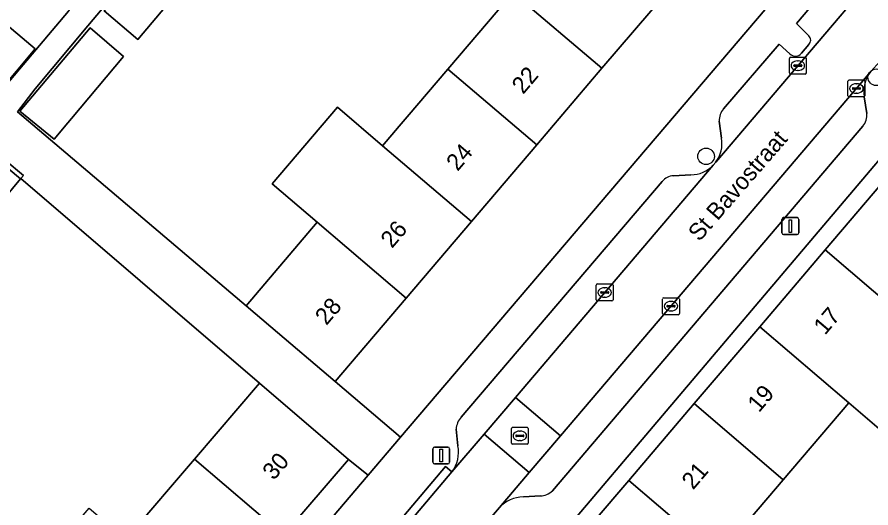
# Model space of a CAD drawing. Extents: x 162523 to 163266, y 381230 to 382050.
# Drawn here: x 163038.7 to 163089.1, y 381642.5 to 381671.5 of the extents above; entities that cross this region are included whole.
import ezdxf

# ---------------------------------------------------------------- set-up
doc = ezdxf.new("R2010")
doc.units = 0
for name, color, linetype in [('IMGEO_Boom', 7, 'Continuous'), ('IMGEO_Erf', 7, 'Continuous'), ('IMGEO_Kolk', 7, 'Continuous'), ('IMGEO_Lichtmast', 7, 'Continuous'), ('IMGEO_Openbare_ruimte_label', 7, 'Continuous'), ('IMGEO_Pand', 7, 'Continuous'), ('IMGEO_Pand_nummerreeks', 7, 'Continuous'), ('IMGEO_Parkeervlak_open', 7, 'Continuous'), ('IMGEO_Rijbaan_lokaal_open', 7, 'Continuous'), ('IMGEO_Rioolput', 7, 'Continuous'), ('IMGEO_Voetpad_open', 7, 'Continuous')]:
    doc.layers.add(name, color=color, linetype=linetype)

msp = doc.modelspace()

# ---------------------------------------------------------------- linework, layer by layer
at = {"layer": 'IMGEO_Boom'}
for centre in [(163089.383, 381667.956), (163079.338, 381663.284)]:
    msp.add_circle(centre, 0.489, dxfattribs=at)
at = {"layer": 'IMGEO_Erf'}
for points in [[(163010.563, 381654.46), (163017.971, 381648.209), (163021.742, 381652.652), (163023.909, 381650.812), (163041.702, 381671.863), (163057.046, 381690.086), (163090.925, 381730.297)], [(163046.668, 381675.531), (163042.851, 381670.984), (163039.733, 381667.269), (163038.689, 381665.919), (163052.189, 381654.456), (163056.39, 381659.391), (163053.732, 381661.658), (163057.582, 381666.181), (163060.24, 381663.914), (163061.219, 381665.064), (163061.694, 381665.622), (163064.09, 381668.438), (163067.641, 381672.609)], [(163089.698, 381647.073), (163087.762, 381648.728), (163083.897, 381644.191), (163080.032, 381639.654), (163082.275, 381637.738), (163078.17, 381632.92), (163085.134, 381627.341), (163087.104, 381625.645), (163091.08, 381630.179)]]:
    msp.add_lwpolyline(points, dxfattribs=at)
for points in [[(163115.395, 381710.308), (163111.562, 381713.566), (163107.84, 381709.193), (163103.99, 381704.67), (163100.14, 381700.146), (163096.29, 381695.623), (163092.44, 381691.1), (163088.59, 381686.576), (163084.74, 381682.054), (163080.89, 381677.53), (163077.04, 381673.007), (163073.19, 381668.483), (163069.34, 381663.96), (163065.49, 381659.437), (163061.64, 381654.913), (163057.443, 381649.983), (163061.302, 381646.699), (163083.389, 381672.655)], [(163048.77, 381673.736), (163045.792, 381670.187), (163043.812, 381671.877), (163046.791, 381675.426), (163049.762, 381678.966), (163051.741, 381677.276)], [(163031.389, 381672.168), (163033.612, 381674.804), (163039.484, 381669.85), (163039.735, 381669.638), (163037.512, 381667.002), (163037.392, 381667.104), (163031.694, 381671.91), (163031.442, 381672.123)], [(163044.954, 381669.188), (163041.879, 381665.525), (163041.668, 381665.273), (163040.859, 381664.309), (163038.838, 381665.951), (163042.974, 381670.879)], [(163082.504, 381653.225), (163086.368, 381657.761), (163090.233, 381662.298), (163094.086, 381666.82), (163093.302, 381667.488), (163069.973, 381639.961), (163070.687, 381639.356), (163074.773, 381644.152), (163078.638, 381648.688)], [(163052.984, 381649.884), (163038.896, 381661.976), (163039.043, 381662.152), (163036.865, 381663.973), (163032.907, 381659.241), (163029.084, 381654.669), (163026.979, 381652.153), (163027.1, 381652.052), (163028.379, 381653.56), (163030.41, 381651.829), (163029.157, 381650.331), (163027.372, 381648.229), (163023.415, 381643.568), (163037.297, 381631.564), (163041.391, 381636.346), (163039.229, 381638.189), (163042.925, 381642.504), (163045.087, 381640.661), (163045.268, 381640.873), (163049.144, 381645.4)], [(163032.087, 381653.834), (163030.07, 381655.553), (163033.076, 381659.097), (163036.896, 381663.599), (163038.872, 381661.948), (163035.068, 381657.399)], [(163059.389, 381644.452), (163058.232, 381645.389), (163054.403, 381640.917), (163050.527, 381636.39), (163046.65, 381631.863), (163042.545, 381627.069), (163043.741, 381626.048)]]:
    msp.add_lwpolyline(points, close=True, dxfattribs=at)
at = {"layer": 'IMGEO_Kolk'}
for p, q in [((163084.254, 381668.217), (163084.254, 381669.069)), ((163084.329, 381669.143), (163085.181, 381669.143)), ((163084.556, 381668.686), (163084.954, 381668.686)), ((163084.742, 381668.923), (163084.767, 381668.923)), ((163085.255, 381669.069), (163085.255, 381668.217)), ((163084.513, 381668.637), (163084.513, 381668.649)), ((163084.951, 381668.6), (163084.553, 381668.6)), ((163084.765, 381668.363), (163084.74, 381668.363)), ((163084.997, 381668.649), (163084.997, 381668.637)), ((163085.181, 381668.143), (163084.329, 381668.143)), ((163087.712, 381666.868), (163087.712, 381667.72)), ((163087.787, 381667.794), (163088.639, 381667.794)), ((163088.713, 381667.72), (163088.713, 381666.868)), ((163087.971, 381667.288), (163087.971, 381667.3)), ((163088.409, 381667.251), (163088.011, 381667.251)), ((163088.014, 381667.337), (163088.412, 381667.337)), ((163088.2, 381667.574), (163088.225, 381667.574)), ((163088.455, 381667.3), (163088.455, 381667.288)), ((163088.639, 381666.794), (163087.787, 381666.794)), ((163088.223, 381667.014), (163088.198, 381667.014)), ((163072.855, 381654.821), (163072.855, 381655.673)), ((163072.93, 381655.747), (163073.782, 381655.747)), ((163073.856, 381655.673), (163073.856, 381654.821)), ((163073.114, 381655.241), (163073.114, 381655.253)), ((163073.552, 381655.204), (163073.154, 381655.204)), ((163073.157, 381655.29), (163073.555, 381655.29)), ((163073.343, 381655.527), (163073.368, 381655.527)), ((163073.598, 381655.253), (163073.598, 381655.241)), ((163073.782, 381654.747), (163072.93, 381654.747)), ((163073.366, 381654.967), (163073.341, 381654.967)), ((163076.765, 381654.009), (163076.765, 381654.861)), ((163076.84, 381654.935), (163077.692, 381654.935)), ((163077.253, 381654.715), (163077.278, 381654.715)), ((163077.766, 381654.861), (163077.766, 381654.009)), ((163077.024, 381654.429), (163077.024, 381654.441)), ((163077.462, 381654.392), (163077.064, 381654.392)), ((163077.067, 381654.478), (163077.465, 381654.478)), ((163077.276, 381654.155), (163077.251, 381654.155)), ((163077.508, 381654.441), (163077.508, 381654.429)), ((163077.692, 381653.935), (163076.84, 381653.935))]:
    msp.add_line(p, q, dxfattribs=at)
for points in [[(163084.254, 381668.217), (163084.254, 381669.069)], [(163084.329, 381669.143), (163085.181, 381669.143)], [(163085.255, 381669.069), (163085.255, 381668.217)], [(163085.181, 381668.143), (163084.329, 381668.143)], [(163087.712, 381666.868), (163087.712, 381667.72)], [(163087.787, 381667.794), (163088.639, 381667.794)], [(163088.713, 381667.72), (163088.713, 381666.868)], [(163088.639, 381666.794), (163087.787, 381666.794)], [(163072.855, 381654.821), (163072.855, 381655.673)], [(163072.93, 381655.747), (163073.782, 381655.747)], [(163073.856, 381655.673), (163073.856, 381654.821)], [(163073.782, 381654.747), (163072.93, 381654.747)], [(163076.765, 381654.009), (163076.765, 381654.861)], [(163076.84, 381654.935), (163077.692, 381654.935)], [(163077.766, 381654.861), (163077.766, 381654.009)], [(163077.692, 381653.935), (163076.84, 381653.935)]]:
    msp.add_lwpolyline(points, dxfattribs=at)
for centre, radius, start, end in [((163084.331, 381669.067), 0.0765, 91.552, 178.448), ((163084.331, 381669.067), 0.0765, 91.552, 178.448), ((163084.553, 381668.646), 0.0403, 85.8775, 175.7526), ((163084.958, 381668.648), 0.0386, 1.7309, 96.639), ((163085.179, 381669.067), 0.0765, 1.552, 88.448), ((163085.179, 381669.067), 0.0765, 1.552, 88.448), ((163084.331, 381668.219), 0.0765, 181.552, 268.448), ((163084.331, 381668.219), 0.0765, 181.552, 268.448), ((163084.55, 381668.636), 0.0366, 178.938, 274.7102), ((163084.954, 381668.643), 0.043, 264.8664, 352.4533), ((163085.179, 381668.219), 0.0765, 271.552, 358.448), ((163085.179, 381668.219), 0.0765, 271.552, 358.448), ((163087.789, 381667.718), 0.0765, 91.552, 178.448), ((163087.789, 381667.718), 0.0765, 91.552, 178.448), ((163088.637, 381667.718), 0.0765, 1.552, 88.448), ((163088.637, 381667.718), 0.0765, 1.552, 88.448), ((163088.011, 381667.297), 0.0403, 85.8775, 175.7526), ((163088.008, 381667.287), 0.0366, 178.938, 274.7102), ((163088.412, 381667.294), 0.043, 264.8664, 352.4533), ((163088.416, 381667.299), 0.0386, 1.7309, 96.639), ((163087.789, 381666.87), 0.0765, 181.552, 268.448), ((163087.789, 381666.87), 0.0765, 181.552, 268.448), ((163088.637, 381666.87), 0.0765, 271.552, 358.448), ((163088.637, 381666.87), 0.0765, 271.552, 358.448), ((163072.932, 381655.671), 0.0765, 91.552, 178.448), ((163072.932, 381655.671), 0.0765, 91.552, 178.448), ((163073.78, 381655.671), 0.0765, 1.552, 88.448), ((163073.78, 381655.671), 0.0765, 1.552, 88.448), ((163073.154, 381655.25), 0.0403, 85.8775, 175.7526), ((163073.151, 381655.24), 0.0366, 178.938, 274.7102), ((163073.555, 381655.247), 0.043, 264.8664, 352.4533), ((163073.559, 381655.252), 0.0386, 1.7309, 96.639), ((163072.932, 381654.823), 0.0765, 181.552, 268.448), ((163072.932, 381654.823), 0.0765, 181.552, 268.448), ((163073.78, 381654.823), 0.0765, 271.552, 358.448), ((163073.78, 381654.823), 0.0765, 271.552, 358.448), ((163076.842, 381654.859), 0.0765, 91.552, 178.448), ((163076.842, 381654.859), 0.0765, 91.552, 178.448), ((163077.69, 381654.859), 0.0765, 1.552, 88.448), ((163077.69, 381654.859), 0.0765, 1.552, 88.448), ((163077.064, 381654.438), 0.0403, 85.8775, 175.7526), ((163077.061, 381654.428), 0.0366, 178.938, 274.7102), ((163077.465, 381654.435), 0.043, 264.8664, 352.4533), ((163077.469, 381654.44), 0.0386, 1.7309, 96.639), ((163076.842, 381654.011), 0.0765, 181.552, 268.448), ((163076.842, 381654.011), 0.0765, 181.552, 268.448), ((163077.69, 381654.011), 0.0765, 271.552, 358.448), ((163077.69, 381654.011), 0.0765, 271.552, 358.448)]:
    msp.add_arc(centre, radius, start, end, dxfattribs=at)
for centre, major_axis, ratio, start_param, end_param in [((163084.741, 381668.643), (-0.387, 0.002), 0.722429, 4.712389, 7.853982), ((163084.766, 381668.643), (-0.39, 0.002), 0.717154, 1.570796, 4.712389), ((163088.199, 381667.294), (-0.387, 0.002), 0.722429, 4.712389, 7.853982), ((163088.224, 381667.294), (-0.39, 0.002), 0.717154, 1.570796, 4.712389), ((163073.342, 381655.247), (-0.387, 0.002), 0.722429, 4.712389, 7.853982), ((163073.367, 381655.247), (-0.39, 0.002), 0.717154, 1.570796, 4.712389), ((163077.252, 381654.435), (-0.387, 0.002), 0.722429, 4.712389, 7.853982), ((163077.277, 381654.435), (-0.39, 0.002), 0.717154, 1.570796, 4.712389)]:
    msp.add_ellipse(centre, major_axis=major_axis, ratio=ratio, start_param=start_param, end_param=end_param, dxfattribs=at)
at = {"layer": 'IMGEO_Lichtmast'}
for p, q in [((163083.916, 381659.664), (163084.706, 381659.664)), ((163084.706, 381659.664), (163083.916, 381659.664)), ((163083.816, 381658.764), (163083.816, 381659.564)), ((163083.816, 381659.564), (163083.816, 381658.764)), ((163084.806, 381659.564), (163084.806, 381658.764)), ((163084.806, 381658.764), (163084.806, 381659.564)), ((163084.706, 381658.664), (163083.916, 381658.664)), ((163083.916, 381658.664), (163084.706, 381658.664)), ((163063.21, 381645.221), (163063.21, 381646.021)), ((163063.21, 381646.021), (163063.21, 381645.221)), ((163063.31, 381646.121), (163064.1, 381646.121)), ((163064.1, 381646.121), (163063.31, 381646.121)), ((163064.2, 381646.021), (163064.2, 381645.221)), ((163064.2, 381645.221), (163064.2, 381646.021)), ((163064.1, 381645.121), (163063.31, 381645.121)), ((163063.31, 381645.121), (163064.1, 381645.121))]:
    msp.add_line(p, q, dxfattribs=at)
for points in [[(163084.236, 381659.539), (163084.386, 381659.539), (163084.386, 381658.789), (163084.236, 381658.789), (163084.236, 381659.539)], [(163063.63, 381645.996), (163063.78, 381645.996), (163063.78, 381645.246), (163063.63, 381645.246), (163063.63, 381645.996)]]:
    msp.add_lwpolyline(points, dxfattribs=at)
for centre, start, end in [((163083.916, 381659.564), 90, 180), ((163083.916, 381659.564), 90, 180), ((163084.706, 381659.564), 0, 90), ((163084.706, 381659.564), 360, 90), ((163083.916, 381658.764), 180, 270), ((163083.916, 381658.764), 180, 270), ((163084.706, 381658.764), 270, 0), ((163084.706, 381658.764), 270, 0), ((163063.31, 381646.021), 90, 180), ((163063.31, 381646.021), 90, 180), ((163064.1, 381646.021), 0, 90), ((163064.1, 381646.021), 360, 90), ((163063.31, 381645.221), 180, 270), ((163063.31, 381645.221), 180, 270), ((163064.1, 381645.221), 270, 0), ((163064.1, 381645.221), 270, 0)]:
    msp.add_arc(centre, 0.1, start, end, dxfattribs=at)
at = {"layer": 'IMGEO_Pand'}
for points in [[(163071.79, 381677.484), (163071.433, 381677.064), (163068.338, 381679.698), (163064.546, 381675.242), (163067.641, 381672.609), (163067.94, 381672.961), (163073.19, 381668.483), (163077.04, 381673.007)], [(163048.77, 381673.736), (163046.791, 381675.426), (163043.812, 381671.877), (163045.792, 381670.187)], [(163031.389, 381672.168), (163031.442, 381672.123), (163031.694, 381671.91), (163037.392, 381667.104), (163037.512, 381667.002), (163039.735, 381669.638), (163039.484, 381669.85), (163033.612, 381674.804)], [(163067.94, 381672.961), (163067.641, 381672.609), (163064.09, 381668.438), (163069.34, 381663.96), (163073.19, 381668.483)], [(163044.954, 381669.188), (163042.974, 381670.879), (163038.838, 381665.951), (163040.859, 381664.309), (163041.668, 381665.273), (163041.879, 381665.525)], [(163064.09, 381668.438), (163061.694, 381665.622), (163061.219, 381665.064), (163060.24, 381663.914), (163065.49, 381659.437), (163069.34, 381663.96)], [(163065.49, 381659.437), (163060.24, 381663.914), (163057.582, 381666.181), (163053.732, 381661.658), (163056.39, 381659.391), (163061.64, 381654.913)], [(163038.872, 381661.948), (163036.896, 381663.599), (163033.076, 381659.097), (163035.068, 381657.399)], [(163086.368, 381657.761), (163093.562, 381651.609), (163093.705, 381651.493), (163097.57, 381656.029), (163095.492, 381657.8), (163090.233, 381662.298)], [(163056.39, 381659.391), (163052.189, 381654.456), (163053.636, 381653.224), (163057.443, 381649.983), (163061.64, 381654.913)], [(163086.368, 381657.761), (163082.504, 381653.225), (163087.762, 381648.728), (163089.698, 381647.073), (163093.562, 381651.609)], [(163078.638, 381648.688), (163083.897, 381644.191), (163087.762, 381648.728), (163082.504, 381653.225)], [(163049.144, 381645.4), (163054.403, 381640.917), (163058.232, 381645.389), (163052.984, 381649.884)], [(163078.638, 381648.688), (163074.773, 381644.152), (163080.032, 381639.654), (163083.897, 381644.191)], [(163049.144, 381645.4), (163045.268, 381640.873), (163050.527, 381636.39), (163054.403, 381640.917)], [(163070.687, 381639.356), (163075.955, 381634.869), (163078.17, 381632.92), (163082.275, 381637.738), (163080.032, 381639.654), (163074.773, 381644.152)]]:
    msp.add_lwpolyline(points, close=True, dxfattribs=at)
at = {"layer": 'IMGEO_Parkeervlak_open'}
for points in [[(163079.904, 381662.933), (163094.918, 381680.596)], [(163091.825, 381679.552), (163084.667, 381671.131), (163085.398, 381670.406)], [(163084.281, 381669.338), (163083.651, 381669.912), (163080.367, 381666.093)], [(163085.396, 381669.894), (163084.969, 381669.371)], [(163089.068, 381668.301), (163070.746, 381646.776), (163068.898, 381644.606), (163067.142, 381642.543)], [(163088.818, 381665.809), (163088.665, 381666.799)], [(163080.109, 381665.368), (163080.24, 381664.361)], [(163070.266, 381643.533), (163088.596, 381665.071)], [(163064.334, 381644.65), (163066.232, 381646.879), (163068.08, 381649.049), (163079.764, 381662.769)], [(163078.445, 381662.2), (163077.411, 381662.14)], [(163076.749, 381661.79), (163064.875, 381647.883)], [(163064.583, 381647.171), (163064.691, 381646.189)], [(163068.552, 381643.176), (163069.554, 381643.235)]]:
    msp.add_lwpolyline(points, dxfattribs=at)
for centre, radius, start, end in [((163085.17, 381670.151), 0.342, 311.3957, 48.1567), ((163084.61, 381669.66), 0.461, 224.3791, 321.1131), ((163090.554, 381667.097), 1.913, 140.9923, 188.9693), ((163081.249, 381665.371), 1.14, 140.6852, 180.1374), ((163087.919, 381665.677), 0.909, 318.1732, 8.3429), ((163078.547, 381664.006), 1.729, 321.6649, 11.854), ((163078.473, 381663.949), 1.749, 269.0879, 317.5817), ((163077.425, 381661.312), 0.828, 90.9866, 144.7443), ((163065.85, 381647.067), 1.272, 140.087, 175.3147), ((163062.782, 381645.821), 1.944, 322.9624, 10.9179), ((163069.509, 381644.341), 1.107, 272.3045, 313.1179), ((163068.582, 381641.223), 1.953, 90.8734, 137.4807)]:
    msp.add_arc(centre, radius, start, end, dxfattribs=at)
at = {"layer": 'IMGEO_Rijbaan_lokaal_open'}
msp.add_lwpolyline([(163098.985, 381679.926), (163113.05, 381696.497), (163110.354, 381698.823), (163094.918, 381680.596), (163079.904, 381662.933), (163079.764, 381662.769), (163068.08, 381649.049), (163070.746, 381646.776), (163089.068, 381668.301), (163089.601, 381668.89)], dxfattribs=at)
for points in [[(163070.746, 381646.776), (163068.08, 381649.049), (163066.232, 381646.879), (163068.898, 381644.606)], [(163061.879, 381641.732), (163047.165, 381624.502), (163046.532, 381623.783), (163049.198, 381621.524), (163050.029, 381622.514), (163050.27, 381622.796), (163060.178, 381634.39), (163060.267, 381634.494), (163065.82, 381641.011), (163067.142, 381642.543), (163068.898, 381644.606), (163066.232, 381646.879), (163064.334, 381644.65)]]:
    msp.add_lwpolyline(points, close=True, dxfattribs=at)
at = {"layer": 'IMGEO_Rioolput'}
for p, q in [((163067.844, 381646.357), (163067.844, 381647.209)), ((163067.919, 381647.283), (163068.771, 381647.283)), ((163068.332, 381647.063), (163068.357, 381647.063)), ((163068.845, 381647.209), (163068.845, 381646.357)), ((163068.103, 381646.777), (163068.103, 381646.789)), ((163068.541, 381646.74), (163068.143, 381646.74)), ((163068.146, 381646.826), (163068.544, 381646.826)), ((163068.355, 381646.503), (163068.33, 381646.503)), ((163068.587, 381646.789), (163068.587, 381646.777)), ((163068.771, 381646.283), (163067.919, 381646.283))]:
    msp.add_line(p, q, dxfattribs=at)
for points in [[(163067.844, 381646.357), (163067.844, 381647.209)], [(163067.919, 381647.283), (163068.771, 381647.283)], [(163068.845, 381647.209), (163068.845, 381646.357)], [(163068.771, 381646.283), (163067.919, 381646.283)]]:
    msp.add_lwpolyline(points, dxfattribs=at)
for centre, radius, start, end in [((163067.921, 381647.207), 0.0765, 91.552, 178.448), ((163067.921, 381647.207), 0.0765, 91.552, 178.448), ((163068.769, 381647.207), 0.0765, 1.552, 88.448), ((163068.769, 381647.207), 0.0765, 1.552, 88.448), ((163068.143, 381646.786), 0.0403, 85.8775, 175.7526), ((163068.14, 381646.776), 0.0366, 178.938, 274.7102), ((163068.544, 381646.783), 0.043, 264.8664, 352.4533), ((163068.548, 381646.788), 0.0386, 1.7309, 96.639), ((163067.921, 381646.359), 0.0765, 181.552, 268.448), ((163067.921, 381646.359), 0.0765, 181.552, 268.448), ((163068.769, 381646.359), 0.0765, 271.552, 358.448), ((163068.769, 381646.359), 0.0765, 271.552, 358.448)]:
    msp.add_arc(centre, radius, start, end, dxfattribs=at)
for centre, major_axis, ratio, start_param, end_param in [((163068.331, 381646.783), (-0.387, 0.002), 0.722429, 4.712389, 7.853982), ((163068.356, 381646.783), (-0.39, 0.002), 0.717154, 1.570796, 4.712389)]:
    msp.add_ellipse(centre, major_axis=major_axis, ratio=ratio, start_param=start_param, end_param=end_param, dxfattribs=at)
at = {"layer": 'IMGEO_Voetpad_open'}
for points in [[(163130.519, 381728.076), (163122.861, 381719.099), (163118.851, 381714.364), (163116.554, 381711.671), (163115.395, 381710.308), (163083.389, 381672.655), (163061.302, 381646.699), (163059.389, 381644.452), (163043.741, 381626.048), (163046.532, 381623.783), (163047.165, 381624.502)], [(163085.398, 381670.406), (163084.667, 381671.131), (163091.825, 381679.552)], [(163036.865, 381663.973), (163039.043, 381662.152), (163038.896, 381661.976), (163052.984, 381649.884), (163058.232, 381645.389), (163059.389, 381644.452), (163061.302, 381646.699), (163057.443, 381649.983), (163053.636, 381653.224), (163052.189, 381654.456), (163038.689, 381665.919), (163039.733, 381667.269), (163042.851, 381670.984), (163046.668, 381675.531)], [(163041.702, 381671.863), (163023.909, 381650.812)], [(163080.367, 381666.093), (163083.651, 381669.912), (163084.281, 381669.338)], [(163084.969, 381669.371), (163085.396, 381669.894)], [(163058.231, 381626.174), (163059.268, 381627.393), (163065.516, 381634.738), (163067.361, 381636.896), (163069.021, 381638.837), (163069.973, 381639.961), (163093.302, 381667.488)], [(163088.665, 381666.799), (163088.818, 381665.809)], [(163080.24, 381664.361), (163080.109, 381665.368)], [(163088.596, 381665.071), (163070.266, 381643.533)], [(163079.764, 381662.769), (163079.904, 381662.933)], [(163077.411, 381662.14), (163078.445, 381662.2)], [(163064.875, 381647.883), (163076.749, 381661.79)], [(163064.691, 381646.189), (163064.583, 381647.171)], [(163061.879, 381641.732), (163061.497, 381642.053), (163063.952, 381644.971), (163064.334, 381644.65)], [(163069.554, 381643.235), (163068.552, 381643.176)], [(163067.142, 381642.543), (163065.82, 381641.011)]]:
    msp.add_lwpolyline(points, dxfattribs=at)
msp.add_lwpolyline([(163061.879, 381641.732), (163064.334, 381644.65), (163063.952, 381644.971), (163061.497, 381642.053)], close=True, dxfattribs=at)
for centre, radius, start, end in [((163085.17, 381670.151), 0.342, 311.3957, 48.1567), ((163084.61, 381669.66), 0.461, 224.3791, 321.1131), ((163090.554, 381667.097), 1.913, 140.9923, 188.9693), ((163081.249, 381665.371), 1.14, 140.6852, 180.1374), ((163087.919, 381665.677), 0.909, 318.1732, 8.3429), ((163078.547, 381664.006), 1.729, 321.6649, 11.854), ((163078.473, 381663.949), 1.749, 269.0879, 317.5817), ((163077.425, 381661.312), 0.828, 90.9866, 144.7443), ((163065.85, 381647.067), 1.272, 140.087, 175.3147), ((163062.782, 381645.821), 1.944, 322.9624, 10.9179), ((163069.509, 381644.341), 1.107, 272.3045, 313.1179), ((163068.582, 381641.223), 1.953, 90.8734, 137.4807)]:
    msp.add_arc(centre, radius, start, end, dxfattribs=at)

# ---------------------------------------------------------------- texts
at = {"layer": 'IMGEO_Openbare_ruimte_label'}
msp.add_text('St Bavostraat', height=1, rotation=49.0567, dxfattribs=at).set_placement((163078.942, 381658.206))
at = {"layer": 'IMGEO_Pand_nummerreeks'}
for s, rotation, p in [('22', 49.5952, (163068.54, 381666.908)), ('24', 49.5952, (163064.669, 381662.36)), ('26', 49.5952, (163060.797, 381657.811)), ('28', 49.5969, (163056.927, 381653.263)), ('17', 49.5694, (163086.357, 381652.689)), ('19', 49.5694, (163082.457, 381648.112)), ('30', 49.4273, (163053.821, 381644.112)), ('21', 49.5694, (163078.571, 381643.551))]:
    msp.add_text(s, height=1, rotation=rotation, dxfattribs=at).set_placement(p)

doc.saveas('drawing.dxf')
